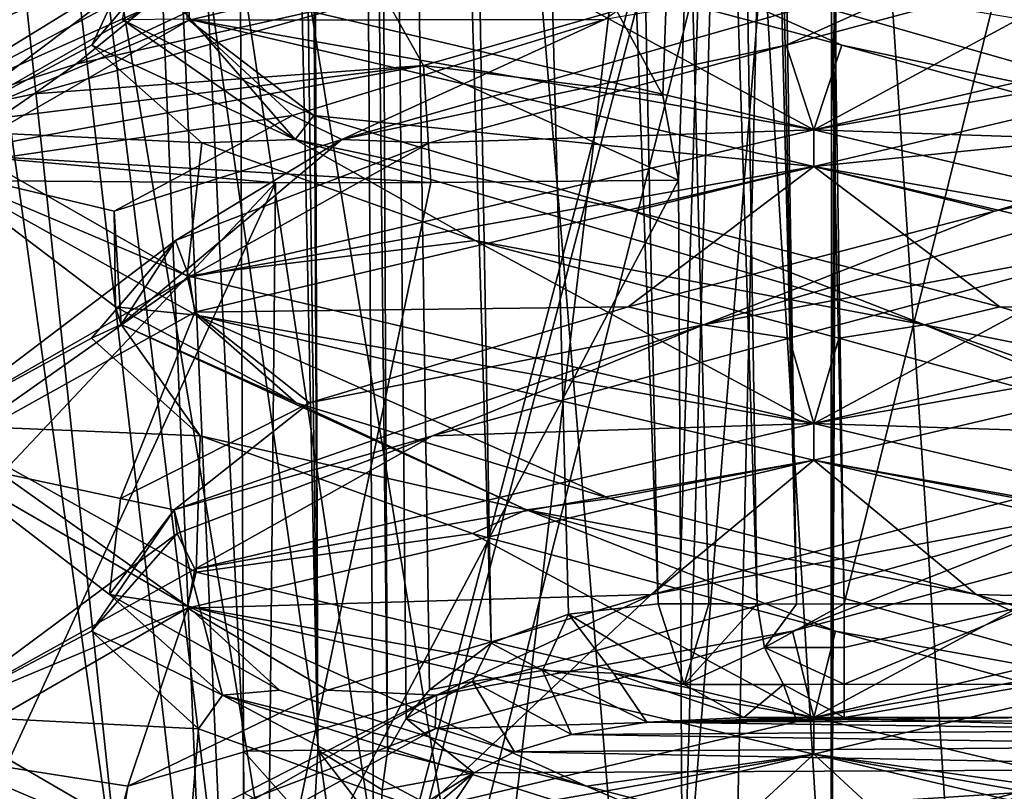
# Model space of a CAD drawing. Header units: millimetres. Extents: x -18.9 to 18.9, y -8.8 to 59.9.
# Tile 378 of 461: x 8.6 to 10.3, y 34.9 to 36.2. Entities that reach past the tile are written whole.
import ezdxf

# ---------------------------------------------------------------- set-up
doc = ezdxf.new("R2010")
doc.units = ezdxf.units.MM
doc.header["$LTSCALE"] = 65.185185
for name, color, linetype in [('1', 7, 'CONTINUOUS'), ('11', 7, 'CONTINUOUS'), ('143', 7, 'CONTINUOUS'), ('146', 7, 'CONTINUOUS'), ('147', 7, 'CONTINUOUS'), ('148', 7, 'CONTINUOUS'), ('149', 7, 'CONTINUOUS'), ('150', 7, 'CONTINUOUS'), ('21', 7, 'CONTINUOUS'), ('22', 7, 'CONTINUOUS'), ('24', 7, 'CONTINUOUS'), ('3294', 7, 'CONTINUOUS'), ('3360', 7, 'CONTINUOUS'), ('3361', 7, 'CONTINUOUS'), ('3362', 7, 'CONTINUOUS'), ('3363', 7, 'CONTINUOUS'), ('3364', 7, 'CONTINUOUS'), ('3365', 7, 'CONTINUOUS'), ('3366', 7, 'CONTINUOUS'), ('3367', 7, 'CONTINUOUS'), ('3368', 7, 'CONTINUOUS'), ('3369', 7, 'CONTINUOUS'), ('3370', 7, 'CONTINUOUS'), ('3371', 7, 'CONTINUOUS'), ('3449', 7, 'CONTINUOUS'), ('5', 7, 'CONTINUOUS'), ('529', 7, 'CONTINUOUS'), ('538', 7, 'CONTINUOUS'), ('6', 7, 'CONTINUOUS'), ('602', 7, 'CONTINUOUS'), ('603', 7, 'CONTINUOUS'), ('649', 7, 'CONTINUOUS'), ('650', 7, 'CONTINUOUS'), ('831', 7, 'CONTINUOUS'), ('86', 7, 'CONTINUOUS'), ('90', 7, 'CONTINUOUS')]:
    doc.layers.add(name, color=color, linetype=linetype)

msp = doc.modelspace()

# ---------------------------------------------------------------- linework, layer by layer
at = {"layer": '1', "color": 7, "linetype": 'Continuous'}
for points in [[(7.7341, 44.5793, 15.5867), (9.3979, 34.4, 14.6438), (10.7201, 45.6315, 13.7055), (7.7341, 44.5793, 15.5867)], [(9.3979, 34.4, 14.6438), (13.06, 34.4, 11.4977), (10.7201, 45.6315, 13.7055), (9.3979, 34.4, 14.6438)], [(5.992, 32.6, 16.3355), (9.0012, 32.6, 14.8909), (7.7341, 44.5793, 15.5867), (5.992, 32.6, 16.3355)], [(9.2756, 34.3432, 14.7215), (9.3979, 34.4, 14.6438), (7.7341, 44.5793, 15.5867), (9.2756, 34.3432, 14.7215)], [(9.2225, 34.207, 14.7548), (9.2756, 34.3432, 14.7215), (7.7341, 44.5793, 15.5867), (9.2225, 34.207, 14.7548)], [(9.1789, 32.793, 14.782), (9.2225, 34.207, 14.7548), (7.7341, 44.5793, 15.5867), (9.1789, 32.793, 14.782)], [(9.1255, 32.6567, 14.8151), (9.1789, 32.793, 14.782), (7.7341, 44.5793, 15.5867), (9.1255, 32.6567, 14.8151)], [(9.0012, 32.6, 14.8909), (9.1255, 32.6567, 14.8151), (7.7341, 44.5793, 15.5867), (9.0012, 32.6, 14.8909)]]:
    msp.add_3dface(points, dxfattribs=at)
at = {"layer": '11', "color": 7, "linetype": 'Continuous'}
for points in [[(9.8924, 42.7348, -8.5961), (10.0099, 35.193, -8.8594), (11.5265, 41.3085, -8.6459), (9.8924, 42.7348, -8.5961)], [(10.0099, 35.193, -8.8594), (10.3368, 35.193, -8.8594), (11.5265, 41.3085, -8.6459), (10.0099, 35.193, -8.8594)]]:
    msp.add_3dface(points, dxfattribs=at)
at = {"layer": '143', "color": 7, "linetype": 'Continuous'}
for points in [[(9.839, 35, -9.2447), (10.0981, 35, -9.1577), (9.9269, 35, -9.1502), (9.839, 35, -9.2447)], [(9.9269, 35, -9.1502), (10.0981, 35, -9.1577), (10.0099, 35, -9.0593), (9.9269, 35, -9.1502)], [(10.0981, 35, -9.1577), (10.3368, 35, -9.0593), (10.0099, 35, -9.0593), (10.0981, 35, -9.1577)]]:
    msp.add_3dface(points, dxfattribs=at)
at = {"layer": '146', "color": 7, "linetype": 'Continuous'}
for points in [[(10.3368, 35.193, -8.8594), (10.0099, 35.193, -8.8594), (10.0099, 35.1191, -8.8764), (10.3368, 35.193, -8.8594)], [(10.0099, 35.0565, -8.92), (10.3368, 35.193, -8.8594), (10.0099, 35.1191, -8.8764), (10.0099, 35.0565, -8.92)], [(10.3368, 35.193, -8.8594), (10.0099, 35.0565, -8.92), (10.3368, 35.0561, -8.9204), (10.3368, 35.193, -8.8594)], [(10.0099, 35.0565, -8.92), (10.0099, 35, -9.0593), (10.3368, 35.0561, -8.9204), (10.0099, 35.0565, -8.92)], [(10.0099, 35, -9.0593), (10.3368, 35, -9.0593), (10.3368, 35.0561, -8.9204), (10.0099, 35, -9.0593)]]:
    msp.add_3dface(points, dxfattribs=at)
at = {"layer": '147', "color": 7, "linetype": 'Continuous'}
for points in [[(9.9289, 35.1924, -8.8766), (9.8618, 35.193, -8.9252), (9.8744, 35.1188, -8.9367), (9.9289, 35.1924, -8.8766)], [(10.0099, 35.193, -8.8594), (9.9289, 35.1924, -8.8766), (9.8744, 35.1188, -8.9367), (10.0099, 35.193, -8.8594)], [(10.0099, 35.1191, -8.8764), (10.0099, 35.193, -8.8594), (9.8744, 35.1188, -8.9367), (10.0099, 35.1191, -8.8764)], [(10.0099, 35.0565, -8.92), (10.0099, 35.1191, -8.8764), (9.8744, 35.1188, -8.9367), (10.0099, 35.0565, -8.92)], [(9.9069, 35.0562, -8.966), (10.0099, 35.0565, -8.92), (9.8744, 35.1188, -8.9367), (9.9069, 35.0562, -8.966)], [(10.0099, 35, -9.0593), (10.0099, 35.0565, -8.92), (9.9069, 35.0562, -8.966), (10.0099, 35, -9.0593)]]:
    msp.add_3dface(points, dxfattribs=at)
at = {"layer": '148', "color": 7, "linetype": 'Continuous'}
for points in [[(9.78, 35.193, -9.0147), (9.6933, 35.193, -9.1078), (9.7378, 35.0561, -9.1496), (9.78, 35.193, -9.0147)], [(9.8618, 35.193, -8.9252), (9.78, 35.193, -9.0147), (9.7378, 35.0561, -9.1496), (9.8618, 35.193, -8.9252)], [(9.8744, 35.1188, -8.9367), (9.8618, 35.193, -8.9252), (9.7378, 35.0561, -9.1496), (9.8744, 35.1188, -8.9367)], [(9.9069, 35.0562, -8.966), (9.8744, 35.1188, -8.9367), (9.7378, 35.0561, -9.1496), (9.9069, 35.0562, -8.966)], [(9.839, 35, -9.2447), (9.9069, 35.0562, -8.966), (9.7378, 35.0561, -9.1496), (9.839, 35, -9.2447)], [(9.839, 35, -9.2447), (9.9269, 35, -9.1502), (9.9069, 35.0562, -8.966), (9.839, 35, -9.2447)], [(9.9269, 35, -9.1502), (10.0099, 35, -9.0593), (9.9069, 35.0562, -8.966), (9.9269, 35, -9.1502)]]:
    msp.add_3dface(points, dxfattribs=at)
at = {"layer": '149', "color": 7, "linetype": 'Continuous'}
for points in [[(9.5461, 34.9708, -9.4264), (10.6912, 34.9784, -8.9819), (9.674, 34.9917, -9.3487), (9.5461, 34.9708, -9.4264)], [(10.3368, 35, -9.0593), (10.0981, 35, -9.1577), (9.674, 34.9917, -9.3487), (10.3368, 35, -9.0593)], [(10.5289, 34.9946, -9.0185), (10.3368, 35, -9.0593), (9.674, 34.9917, -9.3487), (10.5289, 34.9946, -9.0185)], [(10.0981, 35, -9.1577), (9.839, 35, -9.2447), (9.674, 34.9917, -9.3487), (10.0981, 35, -9.1577)], [(10.6912, 34.9784, -8.9819), (10.5289, 34.9946, -9.0185), (9.674, 34.9917, -9.3487), (10.6912, 34.9784, -8.9819)], [(10.8251, 34.9513, -8.9507), (10.6912, 34.9784, -8.9819), (9.5461, 34.9708, -9.4264), (10.8251, 34.9513, -8.9507)], [(9.4489, 34.9411, -9.4842), (10.8251, 34.9513, -8.9507), (9.5461, 34.9708, -9.4264), (9.4489, 34.9411, -9.4842)], [(9.3802, 34.9057, -9.5247), (10.93, 34.9129, -8.9262), (9.4489, 34.9411, -9.4842), (9.3802, 34.9057, -9.5247)], [(10.93, 34.9129, -8.9262), (10.8251, 34.9513, -8.9507), (9.4489, 34.9411, -9.4842), (10.93, 34.9129, -8.9262)], [(9.315, 34.807, -9.5654), (10.29, 34.807, -9.297), (10.93, 34.9129, -8.9262), (9.315, 34.807, -9.5654)], [(9.315, 34.807, -9.5654), (10.93, 34.9129, -8.9262), (9.3802, 34.9057, -9.5247), (9.315, 34.807, -9.5654)]]:
    msp.add_3dface(points, dxfattribs=at)
at = {"layer": '150', "color": 7, "linetype": 'Continuous'}
for points in [[(9.6933, 35.193, -9.1078), (9.5409, 35.1757, -9.2683), (9.7378, 35.0561, -9.1496), (9.6933, 35.193, -9.1078)], [(9.5409, 35.1757, -9.2683), (9.4096, 35.1262, -9.404), (9.497, 35.0796, -9.3404), (9.5409, 35.1757, -9.2683)], [(9.5409, 35.1757, -9.2683), (9.497, 35.0796, -9.3404), (9.6174, 35.0752, -9.2423), (9.5409, 35.1757, -9.2683)], [(9.7378, 35.0561, -9.1496), (9.5409, 35.1757, -9.2683), (9.6174, 35.0752, -9.2423), (9.7378, 35.0561, -9.1496)], [(9.4096, 35.1262, -9.404), (9.3043, 35.047, -9.5121), (9.3778, 35.061, -9.4446), (9.4096, 35.1262, -9.404)], [(9.4096, 35.1262, -9.404), (9.3778, 35.061, -9.4446), (9.497, 35.0796, -9.3404), (9.4096, 35.1262, -9.404)], [(9.3778, 35.061, -9.4446), (9.5461, 34.9708, -9.4264), (9.497, 35.0796, -9.3404), (9.3778, 35.061, -9.4446)], [(9.5461, 34.9708, -9.4264), (9.674, 34.9917, -9.3487), (9.497, 35.0796, -9.3404), (9.5461, 34.9708, -9.4264)], [(9.497, 35.0796, -9.3404), (9.674, 34.9917, -9.3487), (9.6174, 35.0752, -9.2423), (9.497, 35.0796, -9.3404)], [(9.839, 35, -9.2447), (9.7378, 35.0561, -9.1496), (9.6174, 35.0752, -9.2423), (9.839, 35, -9.2447)], [(9.674, 34.9917, -9.3487), (9.839, 35, -9.2447), (9.6174, 35.0752, -9.2423), (9.674, 34.9917, -9.3487)], [(9.3043, 35.047, -9.5121), (9.2646, 34.9983, -9.5531), (9.3778, 35.061, -9.4446), (9.3043, 35.047, -9.5121)], [(9.2646, 34.9983, -9.5531), (9.4489, 34.9411, -9.4842), (9.3778, 35.061, -9.4446), (9.2646, 34.9983, -9.5531)], [(9.4489, 34.9411, -9.4842), (9.5461, 34.9708, -9.4264), (9.3778, 35.061, -9.4446), (9.4489, 34.9411, -9.4842)], [(9.2646, 34.9983, -9.5531), (9.2334, 34.9422, -9.5859), (9.3802, 34.9057, -9.5247), (9.2646, 34.9983, -9.5531)], [(9.2646, 34.9983, -9.5531), (9.3802, 34.9057, -9.5247), (9.4489, 34.9411, -9.4842), (9.2646, 34.9983, -9.5531)], [(9.3802, 34.9057, -9.5247), (9.2334, 34.9422, -9.5859), (9.224, 34.8764, -9.599), (9.3802, 34.9057, -9.5247)], [(9.2207, 34.8068, -9.606), (9.2652, 34.8066, -9.5796), (9.3802, 34.9057, -9.5247), (9.2207, 34.8068, -9.606)], [(9.2207, 34.8068, -9.606), (9.3802, 34.9057, -9.5247), (9.224, 34.8764, -9.599), (9.2207, 34.8068, -9.606)], [(9.2652, 34.8066, -9.5796), (9.315, 34.807, -9.5654), (9.3802, 34.9057, -9.5247), (9.2652, 34.8066, -9.5796)]]:
    msp.add_3dface(points, dxfattribs=at)
at = {"layer": '21', "color": 7, "linetype": 'Continuous'}
for points in [[(11.9323, 34.593, 10.9974), (9.7348, 34.593, 11.6106), (10.7717, 47.6233, 11.0562), (11.9323, 34.593, 10.9974)], [(10.7717, 47.6233, 11.0562), (9.7348, 34.593, 11.6106), (10.0979, 47.1737, 11.1784), (10.7717, 47.6233, 11.0562)], [(9.7015, 36.0585, 11.5566), (9.6229, 36.203, 11.5438), (10.0979, 47.1737, 11.1784), (9.7015, 36.0585, 11.5566)], [(9.728, 35.9142, 11.5639), (9.7015, 36.0585, 11.5566), (10.0979, 47.1737, 11.1784), (9.728, 35.9142, 11.5639)], [(9.7314, 35.2563, 11.5872), (9.728, 35.9142, 11.5639), (10.0979, 47.1737, 11.1784), (9.7314, 35.2563, 11.5872)], [(9.7348, 34.593, 11.6106), (9.7314, 35.2563, 11.5872), (10.0979, 47.1737, 11.1784), (9.7348, 34.593, 11.6106)]]:
    msp.add_3dface(points, dxfattribs=at)
at = {"layer": '22', "color": 7, "linetype": 'Continuous'}
for points in [[(8.4273, 35.2563, 11.9469), (8.42, 35.9142, 11.9239), (9.0426, 35.9098, 11.6297), (8.4273, 35.2563, 11.9469)], [(8.4347, 34.593, 11.97), (8.4273, 35.2563, 11.9469), (9.0426, 35.9098, 11.6297), (8.4347, 34.593, 11.97)], [(8.4347, 34.593, 11.97), (9.0426, 35.9098, 11.6297), (9.0296, 34.5926, 11.6841), (8.4347, 34.593, 11.97)], [(9.728, 35.9142, 11.5639), (9.7314, 35.2563, 11.5872), (9.0296, 34.5926, 11.6841), (9.728, 35.9142, 11.5639)], [(9.3067, 35.9104, 11.5758), (9.728, 35.9142, 11.5639), (9.0296, 34.5926, 11.6841), (9.3067, 35.9104, 11.5758)], [(9.0426, 35.9098, 11.6297), (9.3067, 35.9104, 11.5758), (9.0296, 34.5926, 11.6841), (9.0426, 35.9098, 11.6297)], [(9.7314, 35.2563, 11.5872), (9.7348, 34.593, 11.6106), (9.0296, 34.5926, 11.6841), (9.7314, 35.2563, 11.5872)]]:
    msp.add_3dface(points, dxfattribs=at)
at = {"layer": '24', "color": 7, "linetype": 'Continuous'}
for points in [[(9.1454, 50.2955, -8.9176), (9.1971, 42.2733, -9.2634), (9.4096, 35.1262, -9.404), (9.1454, 50.2955, -8.9176)], [(9.3819, 50.1297, -8.677), (9.1454, 50.2955, -8.9176), (9.6933, 35.193, -9.1078), (9.3819, 50.1297, -8.677)], [(9.6933, 35.193, -9.1078), (9.1454, 50.2955, -8.9176), (9.5409, 35.1757, -9.2683), (9.6933, 35.193, -9.1078)], [(9.5409, 35.1757, -9.2683), (9.1454, 50.2955, -8.9176), (9.4096, 35.1262, -9.404), (9.5409, 35.1757, -9.2683)], [(9.7422, 42.7844, -8.6614), (9.3819, 50.1297, -8.677), (9.8618, 35.193, -8.9252), (9.7422, 42.7844, -8.6614)], [(9.8618, 35.193, -8.9252), (9.3819, 50.1297, -8.677), (9.78, 35.193, -9.0147), (9.8618, 35.193, -8.9252)], [(9.78, 35.193, -9.0147), (9.3819, 50.1297, -8.677), (9.6933, 35.193, -9.1078), (9.78, 35.193, -9.0147)], [(9.1971, 42.2733, -9.2634), (9.2334, 34.9422, -9.5859), (9.2646, 34.9983, -9.5531), (9.1971, 42.2733, -9.2634)], [(9.4096, 35.1262, -9.404), (9.1971, 42.2733, -9.2634), (9.3043, 35.047, -9.5121), (9.4096, 35.1262, -9.404)], [(9.3043, 35.047, -9.5121), (9.1971, 42.2733, -9.2634), (9.2646, 34.9983, -9.5531), (9.3043, 35.047, -9.5121)]]:
    msp.add_3dface(points, dxfattribs=at)
at = {"layer": '3294', "color": 7, "linetype": 'Continuous'}
for points in [[(8.8955, 36.1868, 9.4145), (9.9586, 36.4375, 9.8562), (8.897, 36.2497, 9.416), (8.8955, 36.1868, 9.4145)], [(8.4586, 35.9995, 8.3539), (8.8955, 36.1868, 9.4145), (8.897, 36.2497, 9.416), (8.4586, 35.9995, 8.3539)], [(9.9586, 36, 6.8562), (8.8924, 36.1891, 7.3011), (8.8916, 36.2519, 7.302), (9.9586, 36, 6.8562)], [(8.4586, 35.9352, 8.3453), (8.8955, 36.1868, 9.4145), (8.4586, 35.9995, 8.3539), (8.4586, 35.9352, 8.3453)], [(9.9586, 35.9375, 6.8562), (8.8924, 36.1891, 7.3011), (9.9586, 36, 6.8562), (9.9586, 35.9375, 6.8562)], [(8.8924, 35.7516, 7.3011), (8.4586, 35.9352, 8.3453), (8.4586, 35.9995, 8.3539), (8.8924, 35.7516, 7.3011)], [(9.9586, 35.9375, 9.8562), (9.9586, 36, 9.8562), (8.8955, 35.7493, 9.4145), (9.9586, 35.9375, 9.8562)], [(8.9077, 35.6846, 7.2859), (8.4586, 35.9352, 8.3453), (8.8924, 35.7516, 7.3011), (8.9077, 35.6846, 7.2859)], [(8.9052, 35.6897, 9.4241), (9.9586, 35.9375, 9.8562), (8.8955, 35.7493, 9.4145), (8.9052, 35.6897, 9.4241)], [(8.4586, 35.4977, 8.3453), (8.4587, 35.4414, 8.3748), (8.8955, 35.7493, 9.4145), (8.4586, 35.4977, 8.3453)], [(8.4587, 35.4414, 8.3748), (8.9052, 35.6897, 9.4241), (8.8955, 35.7493, 9.4145), (8.4587, 35.4414, 8.3748)], [(9.9586, 35.5, 6.8562), (8.9077, 35.6846, 7.2859), (8.8924, 35.7516, 7.3011), (9.9586, 35.5, 6.8562)], [(9.9586, 35.4375, 6.8562), (8.9077, 35.6846, 7.2859), (9.9586, 35.5, 6.8562), (9.9586, 35.4375, 6.8562)], [(8.8929, 35.189, 7.3006), (8.4587, 35.4414, 8.3748), (8.4586, 35.4977, 8.3453), (8.8929, 35.189, 7.3006)], [(8.9077, 35.2471, 7.2859), (8.8929, 35.189, 7.3006), (8.4586, 35.4977, 8.3453), (8.9077, 35.2471, 7.2859)], [(9.9586, 35.4375, 9.8562), (9.9586, 35.5, 9.8562), (8.9052, 35.2522, 9.4241), (9.9586, 35.4375, 9.8562)], [(8.8929, 35.186, 9.4119), (9.9586, 35.4375, 9.8562), (8.9052, 35.2522, 9.4241), (8.8929, 35.186, 9.4119)], [(8.4587, 35.0039, 8.3748), (8.8929, 35.186, 9.4119), (8.9052, 35.2522, 9.4241), (8.4587, 35.0039, 8.3748)], [(9.9586, 35, 6.8562), (8.8929, 35.189, 7.3006), (8.9077, 35.2471, 7.2859), (9.9586, 35, 6.8562)], [(8.4586, 34.935, 8.3447), (8.8929, 35.186, 9.4119), (8.4587, 35.0039, 8.3748), (8.4586, 34.935, 8.3447)], [(9.9586, 34.9375, 6.8562), (8.8929, 35.189, 7.3006), (9.9586, 35, 6.8562), (9.9586, 34.9375, 6.8562)], [(8.8929, 34.7515, 7.3006), (8.4586, 34.935, 8.3447), (8.4587, 35.0039, 8.3748), (8.8929, 34.7515, 7.3006)], [(9.9586, 34.9375, 9.8562), (9.9586, 35, 9.8562), (8.8929, 34.7485, 9.4119), (9.9586, 34.9375, 9.8562)], [(8.8932, 34.6889, 7.3003), (8.4586, 34.935, 8.3447), (8.8929, 34.7515, 7.3006), (8.8932, 34.6889, 7.3003)], [(8.8906, 34.6853, 9.4095), (9.9586, 34.9375, 9.8562), (8.8929, 34.7485, 9.4119), (8.8906, 34.6853, 9.4095)]]:
    msp.add_3dface(points, dxfattribs=at)
at = {"layer": '3360', "color": 7, "linetype": 'Continuous'}
for points in [[(9.9586, 36, 6.8562), (8.8916, 36.2519, 7.302), (9.3872, 36.3101, 7.2677), (9.9586, 36, 6.8562)], [(10.0061, 36.1439, 7.1278), (9.9586, 36, 6.8562), (9.3872, 36.3101, 7.2677), (10.0061, 36.1439, 7.1278)], [(10.6124, 35.9777, 7.3152), (9.9586, 36, 6.8562), (10.0061, 36.1439, 7.1278), (10.6124, 35.9777, 7.3152)], [(11.014, 35.7516, 7.2904), (9.9586, 36, 6.8562), (10.6124, 35.9777, 7.3152), (11.014, 35.7516, 7.2904)], [(9.922, 35.1468, 9.5851), (9.9586, 35, 9.8562), (10.5397, 35.313, 9.4396), (9.922, 35.1468, 9.5851)], [(9.9586, 35, 9.8562), (11.0134, 35.2482, 9.4227), (10.5397, 35.313, 9.4396), (9.9586, 35, 9.8562)], [(9.314, 34.9806, 9.4031), (9.9586, 35, 9.8562), (9.922, 35.1468, 9.5851), (9.314, 34.9806, 9.4031)], [(8.8929, 34.7485, 9.4119), (9.9586, 35, 9.8562), (9.314, 34.9806, 9.4031), (8.8929, 34.7485, 9.4119)], [(8.8778, 34.8144, 8.9422), (8.8929, 34.7485, 9.4119), (9.314, 34.9806, 9.4031), (8.8778, 34.8144, 8.9422)]]:
    msp.add_3dface(points, dxfattribs=at)
at = {"layer": '3361', "color": 7, "linetype": 'Continuous'}
for points in [[(10.0061, 36.1439, 7.1278), (9.3872, 36.3101, 7.2677), (9.6609, 36.299, 7.2007), (10.0061, 36.1439, 7.1278)], [(10.0061, 36.1439, 7.1278), (9.6609, 36.299, 7.2007), (10.7617, 35.9837, 7.4737), (10.0061, 36.1439, 7.1278)], [(10.7617, 35.9837, 7.4737), (9.6609, 36.299, 7.2007), (10.3148, 36.1877, 7.1796), (10.7617, 35.9837, 7.4737)], [(10.6124, 35.9777, 7.3152), (10.0061, 36.1439, 7.1278), (10.7617, 35.9837, 7.4737), (10.6124, 35.9777, 7.3152)], [(9.683, 35.2093, 9.5543), (10.4478, 35.3532, 9.4446), (10.3056, 35.3723, 9.5356), (9.683, 35.2093, 9.5543)], [(9.922, 35.1468, 9.5851), (10.4478, 35.3532, 9.4446), (9.3167, 35.038, 9.3622), (9.922, 35.1468, 9.5851)], [(9.3167, 35.038, 9.3622), (10.4478, 35.3532, 9.4446), (9.683, 35.2093, 9.5543), (9.3167, 35.038, 9.3622)], [(9.922, 35.1468, 9.5851), (10.5397, 35.313, 9.4396), (10.4478, 35.3532, 9.4446), (9.922, 35.1468, 9.5851)], [(9.1311, 35.0462, 9.2654), (9.3167, 35.038, 9.3622), (9.683, 35.2093, 9.5543), (9.1311, 35.0462, 9.2654)], [(9.314, 34.9806, 9.4031), (9.922, 35.1468, 9.5851), (9.3167, 35.038, 9.3622), (9.314, 34.9806, 9.4031)], [(8.7917, 34.8831, 8.7431), (9.3167, 35.038, 9.3622), (9.1311, 35.0462, 9.2654), (8.7917, 34.8831, 8.7431)], [(8.8778, 34.8144, 8.9422), (9.3167, 35.038, 9.3622), (8.7654, 34.7227, 8.3711), (8.8778, 34.8144, 8.9422)], [(8.7654, 34.7227, 8.3711), (9.3167, 35.038, 9.3622), (8.7917, 34.8831, 8.7431), (8.7654, 34.7227, 8.3711)], [(8.8778, 34.8144, 8.9422), (9.314, 34.9806, 9.4031), (9.3167, 35.038, 9.3622), (8.8778, 34.8144, 8.9422)], [(8.7518, 34.7201, 8.1214), (8.7654, 34.7227, 8.3711), (8.7917, 34.8831, 8.7431), (8.7518, 34.7201, 8.1214)]]:
    msp.add_3dface(points, dxfattribs=at)
at = {"layer": '3362', "color": 7, "linetype": 'Continuous'}
for points in [[(9.9586, 35.4375, 9.8562), (10.3056, 35.3723, 9.5356), (11.0134, 35.6857, 9.4227), (9.9586, 35.4375, 9.8562)], [(9.9586, 35.4375, 9.8562), (8.8929, 35.186, 9.4119), (9.683, 35.2093, 9.5543), (9.9586, 35.4375, 9.8562)], [(9.9586, 35.4375, 9.8562), (9.683, 35.2093, 9.5543), (10.3056, 35.3723, 9.5356), (9.9586, 35.4375, 9.8562)], [(8.8929, 35.186, 9.4119), (9.1311, 35.0462, 9.2654), (9.683, 35.2093, 9.5543), (8.8929, 35.186, 9.4119)], [(8.8929, 35.186, 9.4119), (8.4586, 34.935, 8.3447), (8.7917, 34.8831, 8.7431), (8.8929, 35.186, 9.4119)], [(8.8929, 35.186, 9.4119), (8.7917, 34.8831, 8.7431), (9.1311, 35.0462, 9.2654), (8.8929, 35.186, 9.4119)], [(8.4586, 34.935, 8.3447), (8.8932, 34.6889, 7.3003), (8.7518, 34.7201, 8.1214), (8.4586, 34.935, 8.3447)], [(8.4586, 34.935, 8.3447), (8.7518, 34.7201, 8.1214), (8.7917, 34.8831, 8.7431), (8.4586, 34.935, 8.3447)]]:
    msp.add_3dface(points, dxfattribs=at)
at = {"layer": '3363', "color": 7, "linetype": 'Continuous'}
for points in [[(9.9165, 35.6454, 9.5849), (9.9586, 35.5, 9.8562), (10.5348, 35.8115, 9.4422), (9.9165, 35.6454, 9.5849)], [(10.5348, 35.8115, 9.4422), (9.9586, 35.5, 9.8562), (11.0189, 35.7499, 9.4172), (10.5348, 35.8115, 9.4422)], [(9.3094, 35.4792, 9.4002), (9.9586, 35.5, 9.8562), (9.9165, 35.6454, 9.5849), (9.3094, 35.4792, 9.4002)], [(8.9052, 35.2522, 9.4241), (9.9586, 35.5, 9.8562), (9.3094, 35.4792, 9.4002), (8.9052, 35.2522, 9.4241)], [(8.8752, 35.313, 8.9374), (8.9052, 35.2522, 9.4241), (9.3094, 35.4792, 9.4002), (8.8752, 35.313, 8.9374)], [(8.4587, 35.0039, 8.3748), (8.9052, 35.2522, 9.4241), (8.8752, 35.313, 8.9374), (8.4587, 35.0039, 8.3748)], [(8.7298, 35.1468, 8.3196), (8.4587, 35.0039, 8.3748), (8.8752, 35.313, 8.9374), (8.7298, 35.1468, 8.3196)], [(8.9117, 34.9806, 7.7117), (8.4587, 35.0039, 8.3748), (8.7298, 35.1468, 8.3196), (8.9117, 34.9806, 7.7117)], [(8.8929, 34.7515, 7.3006), (8.4587, 35.0039, 8.3748), (8.9117, 34.9806, 7.7117), (8.8929, 34.7515, 7.3006)], [(9.3726, 34.8144, 7.2755), (8.8929, 34.7515, 7.3006), (8.9117, 34.9806, 7.7117), (9.3726, 34.8144, 7.2755)]]:
    msp.add_3dface(points, dxfattribs=at)
at = {"layer": '3364', "color": 7, "linetype": 'Continuous'}
for points in [[(10.2654, 35.8615, 9.5467), (10.841, 35.9837, 9.1595), (10.8096, 36.0246, 9.2435), (10.2654, 35.8615, 9.5467)], [(10.5348, 35.8115, 9.4422), (10.841, 35.9837, 9.1595), (9.7707, 35.6684, 9.5346), (10.5348, 35.8115, 9.4422)], [(9.7707, 35.6684, 9.5346), (10.841, 35.9837, 9.1595), (10.2654, 35.8615, 9.5467), (9.7707, 35.6684, 9.5346)], [(9.6425, 35.6985, 9.5443), (9.7707, 35.6684, 9.5346), (10.2654, 35.8615, 9.5467), (9.6425, 35.6985, 9.5443)], [(9.9165, 35.6454, 9.5849), (10.5348, 35.8115, 9.4422), (9.7707, 35.6684, 9.5346), (9.9165, 35.6454, 9.5849)], [(9.1007, 35.5354, 9.2368), (9.7707, 35.6684, 9.5346), (9.6425, 35.6985, 9.5443), (9.1007, 35.5354, 9.2368)], [(9.3094, 35.4792, 9.4002), (9.7707, 35.6684, 9.5346), (8.8701, 35.3532, 8.8453), (9.3094, 35.4792, 9.4002)], [(8.8701, 35.3532, 8.8453), (9.7707, 35.6684, 9.5346), (9.1007, 35.5354, 9.2368), (8.8701, 35.3532, 8.8453)], [(9.3094, 35.4792, 9.4002), (9.9165, 35.6454, 9.5849), (9.7707, 35.6684, 9.5346), (9.3094, 35.4792, 9.4002)], [(8.7792, 35.3723, 8.7033), (8.8701, 35.3532, 8.8453), (9.1007, 35.5354, 9.2368), (8.7792, 35.3723, 8.7033)], [(8.8752, 35.313, 8.9374), (9.3094, 35.4792, 9.4002), (8.8701, 35.3532, 8.8453), (8.8752, 35.313, 8.9374)], [(8.7605, 35.2093, 8.0806), (8.8701, 35.3532, 8.8453), (8.7792, 35.3723, 8.7033), (8.7605, 35.2093, 8.0806)], [(8.7298, 35.1468, 8.3196), (8.8752, 35.313, 8.9374), (8.8701, 35.3532, 8.8453), (8.7298, 35.1468, 8.3196)], [(8.7298, 35.1468, 8.3196), (8.8701, 35.3532, 8.8453), (8.9527, 35.0379, 7.7143), (8.7298, 35.1468, 8.3196)], [(8.9527, 35.0379, 7.7143), (8.8701, 35.3532, 8.8453), (8.7605, 35.2093, 8.0806), (8.9527, 35.0379, 7.7143)], [(9.0494, 35.0462, 7.5287), (8.9527, 35.0379, 7.7143), (8.7605, 35.2093, 8.0806), (9.0494, 35.0462, 7.5287)], [(8.9117, 34.9806, 7.7117), (8.7298, 35.1468, 8.3196), (8.9527, 35.0379, 7.7143), (8.9117, 34.9806, 7.7117)], [(9.5718, 34.8831, 7.1893), (8.9527, 35.0379, 7.7143), (9.0494, 35.0462, 7.5287), (9.5718, 34.8831, 7.1893)], [(9.3726, 34.8144, 7.2755), (8.9117, 34.9806, 7.7117), (8.9527, 35.0379, 7.7143), (9.3726, 34.8144, 7.2755)], [(9.3726, 34.8144, 7.2755), (8.9527, 35.0379, 7.7143), (9.9439, 34.7227, 7.163), (9.3726, 34.8144, 7.2755)], [(9.9439, 34.7227, 7.163), (8.9527, 35.0379, 7.7143), (9.5718, 34.8831, 7.1893), (9.9439, 34.7227, 7.163)], [(10.1934, 34.7201, 7.1495), (9.9439, 34.7227, 7.163), (9.5718, 34.8831, 7.1893), (10.1934, 34.7201, 7.1495)]]:
    msp.add_3dface(points, dxfattribs=at)
at = {"layer": '3365', "color": 7, "linetype": 'Continuous'}
for points in [[(9.9586, 35.9375, 9.8562), (10.8096, 36.0246, 9.2435), (11.0189, 36.1874, 9.4172), (9.9586, 35.9375, 9.8562)], [(9.9586, 35.9375, 9.8562), (10.2654, 35.8615, 9.5467), (10.8096, 36.0246, 9.2435), (9.9586, 35.9375, 9.8562)], [(9.9586, 35.9375, 9.8562), (8.9052, 35.6897, 9.4241), (9.6425, 35.6985, 9.5443), (9.9586, 35.9375, 9.8562)], [(9.9586, 35.9375, 9.8562), (9.6425, 35.6985, 9.5443), (10.2654, 35.8615, 9.5467), (9.9586, 35.9375, 9.8562)], [(8.9052, 35.6897, 9.4241), (9.1007, 35.5354, 9.2368), (9.6425, 35.6985, 9.5443), (8.9052, 35.6897, 9.4241)], [(8.9052, 35.6897, 9.4241), (8.4587, 35.4414, 8.3748), (8.7792, 35.3723, 8.7033), (8.9052, 35.6897, 9.4241)], [(8.9052, 35.6897, 9.4241), (8.7792, 35.3723, 8.7033), (9.1007, 35.5354, 9.2368), (8.9052, 35.6897, 9.4241)], [(8.4587, 35.4414, 8.3748), (8.8929, 35.189, 7.3006), (8.7605, 35.2093, 8.0806), (8.4587, 35.4414, 8.3748)], [(8.4587, 35.4414, 8.3748), (8.7605, 35.2093, 8.0806), (8.7792, 35.3723, 8.7033), (8.4587, 35.4414, 8.3748)], [(8.8929, 35.189, 7.3006), (9.0494, 35.0462, 7.5287), (8.7605, 35.2093, 8.0806), (8.8929, 35.189, 7.3006)], [(8.8929, 35.189, 7.3006), (9.9586, 34.9375, 6.8562), (9.5718, 34.8831, 7.1893), (8.8929, 35.189, 7.3006)], [(8.8929, 35.189, 7.3006), (9.5718, 34.8831, 7.1893), (9.0494, 35.0462, 7.5287), (8.8929, 35.189, 7.3006)], [(9.9586, 34.9375, 6.8562), (10.1934, 34.7201, 7.1495), (9.5718, 34.8831, 7.1893), (9.9586, 34.9375, 6.8562)], [(10.1934, 34.7201, 7.1495), (9.9586, 34.9375, 6.8562), (11.0126, 34.6895, 7.2889), (10.1934, 34.7201, 7.1495)]]:
    msp.add_3dface(points, dxfattribs=at)
at = {"layer": '3366', "color": 7, "linetype": 'Continuous'}
for points in [[(9.911, 36.1439, 9.5847), (9.9586, 36, 9.8562), (10.53, 36.3101, 9.4447), (9.911, 36.1439, 9.5847)], [(9.9586, 36, 9.8562), (11.0111, 36.2476, 9.425), (10.53, 36.3101, 9.4447), (9.9586, 36, 9.8562)], [(9.3047, 35.9777, 9.3973), (9.9586, 36, 9.8562), (9.911, 36.1439, 9.5847), (9.3047, 35.9777, 9.3973)], [(8.8955, 35.7493, 9.4145), (9.9586, 36, 9.8562), (9.3047, 35.9777, 9.3973), (8.8955, 35.7493, 9.4145)], [(8.8726, 35.8115, 8.9325), (8.8955, 35.7493, 9.4145), (9.3047, 35.9777, 9.3973), (8.8726, 35.8115, 8.9325)], [(8.4586, 35.4977, 8.3453), (8.8955, 35.7493, 9.4145), (8.8726, 35.8115, 8.9325), (8.4586, 35.4977, 8.3453)], [(8.7299, 35.6454, 8.3142), (8.4586, 35.4977, 8.3453), (8.8726, 35.8115, 8.9325), (8.7299, 35.6454, 8.3142)], [(8.9146, 35.4792, 7.707), (8.4586, 35.4977, 8.3453), (8.7299, 35.6454, 8.3142), (8.9146, 35.4792, 7.707)], [(8.9077, 35.2471, 7.2859), (8.4586, 35.4977, 8.3453), (8.9146, 35.4792, 7.707), (8.9077, 35.2471, 7.2859)], [(9.3775, 35.313, 7.2729), (8.9077, 35.2471, 7.2859), (8.9146, 35.4792, 7.707), (9.3775, 35.313, 7.2729)], [(9.9586, 35, 6.8562), (8.9077, 35.2471, 7.2859), (9.3775, 35.313, 7.2729), (9.9586, 35, 6.8562)], [(9.9952, 35.1468, 7.1274), (9.9586, 35, 6.8562), (9.3775, 35.313, 7.2729), (9.9952, 35.1468, 7.1274)], [(10.6031, 34.9806, 7.3094), (9.9586, 35, 6.8562), (9.9952, 35.1468, 7.1274), (10.6031, 34.9806, 7.3094)], [(11.0199, 34.7498, 7.2962), (9.9586, 35, 6.8562), (10.6031, 34.9806, 7.3094), (11.0199, 34.7498, 7.2962)]]:
    msp.add_3dface(points, dxfattribs=at)
at = {"layer": '3367', "color": 7, "linetype": 'Continuous'}
for points in [[(9.911, 36.1439, 9.5847), (10.2562, 36.299, 9.5118), (9.1554, 35.9837, 9.2388), (9.911, 36.1439, 9.5847)], [(9.1554, 35.9837, 9.2388), (10.2562, 36.299, 9.5118), (9.6024, 36.1877, 9.5329), (9.1554, 35.9837, 9.2388)], [(9.911, 36.1439, 9.5847), (10.53, 36.3101, 9.4447), (10.2562, 36.299, 9.5118), (9.911, 36.1439, 9.5847)], [(9.0714, 36.0246, 9.2072), (9.1554, 35.9837, 9.2388), (9.6024, 36.1877, 9.5329), (9.0714, 36.0246, 9.2072)], [(9.3047, 35.9777, 9.3973), (9.911, 36.1439, 9.5847), (9.1554, 35.9837, 9.2388), (9.3047, 35.9777, 9.3973)], [(8.7681, 35.8615, 8.6631), (9.1554, 35.9837, 9.2388), (9.0714, 36.0246, 9.2072), (8.7681, 35.8615, 8.6631)], [(8.7801, 35.6685, 8.1686), (9.1554, 35.9837, 9.2388), (8.7681, 35.8615, 8.6631), (8.7801, 35.6685, 8.1686)], [(8.8726, 35.8115, 8.9325), (9.1554, 35.9837, 9.2388), (8.7801, 35.6685, 8.1686), (8.8726, 35.8115, 8.9325)], [(8.8726, 35.8115, 8.9325), (9.3047, 35.9777, 9.3973), (9.1554, 35.9837, 9.2388), (8.8726, 35.8115, 8.9325)], [(8.7705, 35.6985, 8.0402), (8.7801, 35.6685, 8.1686), (8.7681, 35.8615, 8.6631), (8.7705, 35.6985, 8.0402)], [(8.7299, 35.6454, 8.3142), (8.8726, 35.8115, 8.9325), (8.7801, 35.6685, 8.1686), (8.7299, 35.6454, 8.3142)], [(9.078, 35.5354, 7.4984), (8.7801, 35.6685, 8.1686), (8.7705, 35.6985, 8.0402), (9.078, 35.5354, 7.4984)], [(8.9146, 35.4792, 7.707), (8.7299, 35.6454, 8.3142), (8.7801, 35.6685, 8.1686), (8.9146, 35.4792, 7.707)], [(8.9146, 35.4792, 7.707), (8.7801, 35.6685, 8.1686), (9.4693, 35.3532, 7.2679), (8.9146, 35.4792, 7.707)], [(9.4693, 35.3532, 7.2679), (8.7801, 35.6685, 8.1686), (9.078, 35.5354, 7.4984), (9.4693, 35.3532, 7.2679)], [(9.6115, 35.3723, 7.1769), (9.4693, 35.3532, 7.2679), (9.078, 35.5354, 7.4984), (9.6115, 35.3723, 7.1769)], [(9.3775, 35.313, 7.2729), (8.9146, 35.4792, 7.707), (9.4693, 35.3532, 7.2679), (9.3775, 35.313, 7.2729)], [(10.2342, 35.2093, 7.1582), (9.4693, 35.3532, 7.2679), (9.6115, 35.3723, 7.1769), (10.2342, 35.2093, 7.1582)], [(9.9952, 35.1468, 7.1274), (9.3775, 35.313, 7.2729), (9.4693, 35.3532, 7.2679), (9.9952, 35.1468, 7.1274)], [(9.9952, 35.1468, 7.1274), (9.4693, 35.3532, 7.2679), (10.6004, 35.038, 7.3503), (9.9952, 35.1468, 7.1274)], [(10.6004, 35.038, 7.3503), (9.4693, 35.3532, 7.2679), (10.2342, 35.2093, 7.1582), (10.6004, 35.038, 7.3503)], [(10.7861, 35.0462, 7.4471), (10.6004, 35.038, 7.3503), (10.2342, 35.2093, 7.1582), (10.7861, 35.0462, 7.4471)], [(10.6031, 34.9806, 7.3094), (9.9952, 35.1468, 7.1274), (10.6004, 35.038, 7.3503), (10.6031, 34.9806, 7.3094)]]:
    msp.add_3dface(points, dxfattribs=at)
at = {"layer": '3368', "color": 7, "linetype": 'Continuous'}
for points in [[(9.9586, 36.4375, 9.8562), (8.8955, 36.1868, 9.4145), (9.6024, 36.1877, 9.5329), (9.9586, 36.4375, 9.8562)], [(8.8955, 36.1868, 9.4145), (8.4586, 35.9352, 8.3453), (9.0714, 36.0246, 9.2072), (8.8955, 36.1868, 9.4145)], [(8.8955, 36.1868, 9.4145), (9.0714, 36.0246, 9.2072), (9.6024, 36.1877, 9.5329), (8.8955, 36.1868, 9.4145)], [(8.4586, 35.9352, 8.3453), (8.7681, 35.8615, 8.6631), (9.0714, 36.0246, 9.2072), (8.4586, 35.9352, 8.3453)], [(8.4586, 35.9352, 8.3453), (8.9077, 35.6846, 7.2859), (8.7705, 35.6985, 8.0402), (8.4586, 35.9352, 8.3453)], [(8.4586, 35.9352, 8.3453), (8.7705, 35.6985, 8.0402), (8.7681, 35.8615, 8.6631), (8.4586, 35.9352, 8.3453)], [(8.9077, 35.6846, 7.2859), (9.078, 35.5354, 7.4984), (8.7705, 35.6985, 8.0402), (8.9077, 35.6846, 7.2859)], [(8.9077, 35.6846, 7.2859), (9.9586, 35.4375, 6.8562), (9.6115, 35.3723, 7.1769), (8.9077, 35.6846, 7.2859)], [(8.9077, 35.6846, 7.2859), (9.6115, 35.3723, 7.1769), (9.078, 35.5354, 7.4984), (8.9077, 35.6846, 7.2859)], [(9.9586, 35.4375, 6.8562), (10.2342, 35.2093, 7.1582), (9.6115, 35.3723, 7.1769), (9.9586, 35.4375, 6.8562)], [(10.2342, 35.2093, 7.1582), (9.9586, 35.4375, 6.8562), (11.0199, 35.1873, 7.2962), (10.2342, 35.2093, 7.1582)], [(10.7861, 35.0462, 7.4471), (10.2342, 35.2093, 7.1582), (11.0199, 35.1873, 7.2962), (10.7861, 35.0462, 7.4471)]]:
    msp.add_3dface(points, dxfattribs=at)
at = {"layer": '3369', "color": 7, "linetype": 'Continuous'}
for points in [[(8.4586, 35.9995, 8.3539), (8.897, 36.2497, 9.416), (8.8701, 36.3101, 8.9277), (8.4586, 35.9995, 8.3539)], [(8.7301, 36.1439, 8.3087), (8.4586, 35.9995, 8.3539), (8.8701, 36.3101, 8.9277), (8.7301, 36.1439, 8.3087)], [(8.9175, 35.9777, 7.7024), (8.4586, 35.9995, 8.3539), (8.7301, 36.1439, 8.3087), (8.9175, 35.9777, 7.7024)], [(8.8924, 35.7516, 7.3011), (8.4586, 35.9995, 8.3539), (8.9175, 35.9777, 7.7024), (8.8924, 35.7516, 7.3011)], [(9.3823, 35.8115, 7.2703), (8.8924, 35.7516, 7.3011), (8.9175, 35.9777, 7.7024), (9.3823, 35.8115, 7.2703)], [(9.9586, 35.5, 6.8562), (8.8924, 35.7516, 7.3011), (9.3823, 35.8115, 7.2703), (9.9586, 35.5, 6.8562)], [(10.0007, 35.6454, 7.1276), (9.9586, 35.5, 6.8562), (9.3823, 35.8115, 7.2703), (10.0007, 35.6454, 7.1276)], [(10.6078, 35.4792, 7.3123), (9.9586, 35.5, 6.8562), (10.0007, 35.6454, 7.1276), (10.6078, 35.4792, 7.3123)], [(11.0361, 35.2449, 7.3127), (9.9586, 35.5, 6.8562), (10.6078, 35.4792, 7.3123), (11.0361, 35.2449, 7.3127)]]:
    msp.add_3dface(points, dxfattribs=at)
at = {"layer": '3370', "color": 7, "linetype": 'Continuous'}
for points in [[(8.7301, 36.1439, 8.3087), (8.8701, 36.3101, 8.9277), (8.803, 36.2989, 8.6537), (8.7301, 36.1439, 8.3087)], [(8.7301, 36.1439, 8.3087), (8.803, 36.2989, 8.6537), (9.0762, 35.9837, 7.553), (8.7301, 36.1439, 8.3087)], [(9.0762, 35.9837, 7.553), (8.803, 36.2989, 8.6537), (8.7819, 36.1877, 8), (9.0762, 35.9837, 7.553)], [(9.1076, 36.0246, 7.469), (9.0762, 35.9837, 7.553), (8.7819, 36.1877, 8), (9.1076, 36.0246, 7.469)], [(8.9175, 35.9777, 7.7024), (8.7301, 36.1439, 8.3087), (9.0762, 35.9837, 7.553), (8.9175, 35.9777, 7.7024)], [(9.6517, 35.8615, 7.1658), (9.0762, 35.9837, 7.553), (9.1076, 36.0246, 7.469), (9.6517, 35.8615, 7.1658)], [(9.3823, 35.8115, 7.2703), (8.9175, 35.9777, 7.7024), (9.0762, 35.9837, 7.553), (9.3823, 35.8115, 7.2703)], [(9.3823, 35.8115, 7.2703), (9.0762, 35.9837, 7.553), (10.1464, 35.6684, 7.1778), (9.3823, 35.8115, 7.2703)], [(10.1464, 35.6684, 7.1778), (9.0762, 35.9837, 7.553), (9.6517, 35.8615, 7.1658), (10.1464, 35.6684, 7.1778)], [(10.2747, 35.6985, 7.1682), (10.1464, 35.6684, 7.1778), (9.6517, 35.8615, 7.1658), (10.2747, 35.6985, 7.1682)], [(10.0007, 35.6454, 7.1276), (9.3823, 35.8115, 7.2703), (10.1464, 35.6684, 7.1778), (10.0007, 35.6454, 7.1276)], [(10.8164, 35.5354, 7.4757), (10.1464, 35.6684, 7.1778), (10.2747, 35.6985, 7.1682), (10.8164, 35.5354, 7.4757)], [(10.6078, 35.4792, 7.3123), (10.0007, 35.6454, 7.1276), (10.1464, 35.6684, 7.1778), (10.6078, 35.4792, 7.3123)], [(10.6078, 35.4792, 7.3123), (10.1464, 35.6684, 7.1778), (11.047, 35.3532, 7.8671), (10.6078, 35.4792, 7.3123)], [(11.047, 35.3532, 7.8671), (10.1464, 35.6684, 7.1778), (10.8164, 35.5354, 7.4757), (11.047, 35.3532, 7.8671)], [(10.5445, 34.8144, 9.437), (10.9644, 35.0379, 8.9982), (9.9733, 34.7227, 9.5494), (10.5445, 34.8144, 9.437)], [(9.9733, 34.7227, 9.5494), (10.9644, 35.0379, 8.9982), (10.3454, 34.8831, 9.5232), (9.9733, 34.7227, 9.5494)], [(9.7237, 34.7201, 9.563), (9.9733, 34.7227, 9.5494), (10.3454, 34.8831, 9.5232), (9.7237, 34.7201, 9.563)]]:
    msp.add_3dface(points, dxfattribs=at)
at = {"layer": '3371', "color": 7, "linetype": 'Continuous'}
for points in [[(8.8924, 36.1891, 7.3011), (9.1076, 36.0246, 7.469), (8.7819, 36.1877, 8), (8.8924, 36.1891, 7.3011)], [(8.8924, 36.1891, 7.3011), (9.9586, 35.9375, 6.8562), (9.1076, 36.0246, 7.469), (8.8924, 36.1891, 7.3011)], [(9.9586, 35.9375, 6.8562), (9.6517, 35.8615, 7.1658), (9.1076, 36.0246, 7.469), (9.9586, 35.9375, 6.8562)], [(9.9586, 35.9375, 6.8562), (10.2747, 35.6985, 7.1682), (9.6517, 35.8615, 7.1658), (9.9586, 35.9375, 6.8562)], [(10.2747, 35.6985, 7.1682), (9.9586, 35.9375, 6.8562), (11.0361, 35.6824, 7.3127), (10.2747, 35.6985, 7.1682)], [(10.8164, 35.5354, 7.4757), (10.2747, 35.6985, 7.1682), (11.0361, 35.6824, 7.3127), (10.8164, 35.5354, 7.4757)], [(9.9586, 34.9375, 9.8562), (10.3454, 34.8831, 9.5232), (11.013, 35.1856, 9.4231), (9.9586, 34.9375, 9.8562)], [(9.9586, 34.9375, 9.8562), (8.8906, 34.6853, 9.4095), (9.7237, 34.7201, 9.563), (9.9586, 34.9375, 9.8562)], [(9.9586, 34.9375, 9.8562), (9.7237, 34.7201, 9.563), (10.3454, 34.8831, 9.5232), (9.9586, 34.9375, 9.8562)]]:
    msp.add_3dface(points, dxfattribs=at)
at = {"layer": '3449', "color": 7, "linetype": 'Continuous'}
for points in [[(9.9586, 36, 9.8562), (11.0189, 36.1874, 9.4172), (11.0111, 36.2476, 9.425), (9.9586, 36, 9.8562)], [(9.9586, 36, 9.8562), (9.9586, 35.9375, 9.8562), (11.0189, 36.1874, 9.4172), (9.9586, 36, 9.8562)], [(9.9586, 35.9375, 6.8562), (9.9586, 36, 6.8562), (11.014, 35.7516, 7.2904), (9.9586, 35.9375, 6.8562)], [(9.9586, 35.9375, 6.8562), (11.014, 35.7516, 7.2904), (11.0361, 35.6824, 7.3127), (9.9586, 35.9375, 6.8562)], [(9.9586, 35.5, 9.8562), (11.0134, 35.6857, 9.4227), (11.0189, 35.7499, 9.4172), (9.9586, 35.5, 9.8562)], [(9.9586, 35.5, 9.8562), (9.9586, 35.4375, 9.8562), (11.0134, 35.6857, 9.4227), (9.9586, 35.5, 9.8562)], [(9.9586, 35.4375, 6.8562), (9.9586, 35.5, 6.8562), (11.0361, 35.2449, 7.3127), (9.9586, 35.4375, 6.8562)], [(11.0199, 35.1873, 7.2962), (9.9586, 35.4375, 6.8562), (11.0361, 35.2449, 7.3127), (11.0199, 35.1873, 7.2962)], [(11.0134, 35.2482, 9.4227), (9.9586, 35, 9.8562), (11.013, 35.1856, 9.4231), (11.0134, 35.2482, 9.4227)], [(9.9586, 35, 9.8562), (9.9586, 34.9375, 9.8562), (11.013, 35.1856, 9.4231), (9.9586, 35, 9.8562)], [(9.9586, 34.9375, 6.8562), (9.9586, 35, 6.8562), (11.0199, 34.7498, 7.2962), (9.9586, 34.9375, 6.8562)], [(11.0126, 34.6895, 7.2889), (9.9586, 34.9375, 6.8562), (11.0199, 34.7498, 7.2962), (11.0126, 34.6895, 7.2889)]]:
    msp.add_3dface(points, dxfattribs=at)
at = {"layer": '5', "color": 7, "linetype": 'Continuous'}
for points in [[(10.3289, 32.6, -14.0025), (9.1271, 50.9125, -14.8141), (11.8221, 51.2785, -12.7671), (10.3289, 32.6, -14.0025)], [(9.1271, 50.9125, -14.8141), (5.7, 32.6, -16.4399), (7.4265, 50.9109, -15.7355), (9.1271, 50.9125, -14.8141)], [(5.7, 32.6, -16.4399), (9.1271, 50.9125, -14.8141), (10.3289, 32.6, -14.0025), (5.7, 32.6, -16.4399)]]:
    msp.add_3dface(points, dxfattribs=at)
at = {"layer": '529', "color": 7, "linetype": 'Continuous'}
for points in [[(8.9939, 32.793, -9.7041), (8.2703, 50.123, -8.7248), (7.6835, 32.793, -9.2277), (8.9939, 32.793, -9.7041)], [(8.9592, 42.2733, -9.2963), (8.2703, 50.123, -8.7248), (8.9879, 34.9422, -9.6108), (8.9592, 42.2733, -9.2963)], [(8.9939, 32.793, -9.7041), (8.9917, 33.8027, -9.6605), (8.2703, 50.123, -8.7248), (8.9939, 32.793, -9.7041)], [(8.9879, 34.9422, -9.6108), (8.2703, 50.123, -8.7248), (8.9917, 33.8027, -9.6605), (8.9879, 34.9422, -9.6108)], [(8.989, 34.8718, -9.6145), (8.9879, 34.9422, -9.6108), (8.9917, 33.8027, -9.6605), (8.989, 34.8718, -9.6145)]]:
    msp.add_3dface(points, dxfattribs=at)
at = {"layer": '538', "color": 7, "linetype": 'Continuous'}
for points in [[(8.4945, 34.4351, -10.4778), (8.4393, 41.6706, -10.7481), (9.1253, 48.66, -11.4019), (8.4945, 34.4351, -10.4778)], [(8.4945, 34.4351, -10.4778), (9.1253, 48.66, -11.4019), (9.2117, 34.4168, -10.7732), (8.4945, 34.4351, -10.4778)], [(9.9895, 41.6476, -11.116), (9.9877, 34.4117, -10.7736), (9.1253, 48.66, -11.4019), (9.9895, 41.6476, -11.116)], [(9.1253, 48.66, -11.4019), (9.9877, 34.4117, -10.7736), (9.2117, 34.4168, -10.7732), (9.1253, 48.66, -11.4019)]]:
    msp.add_3dface(points, dxfattribs=at)
at = {"layer": '6', "color": 7, "linetype": 'Continuous'}
for points in [[(10.2091, 51.0262, -11.899), (8.2613, 51.0262, -13.3252), (9.7811, 32.7965, -12.6578), (10.2091, 51.0262, -11.899)], [(9.7811, 32.7965, -12.6578), (8.2613, 51.0262, -13.3252), (8.3878, 32.7965, -13.6211), (9.7811, 32.7965, -12.6578)], [(11.1233, 32.7965, -11.4962), (10.2091, 51.0262, -11.899), (9.7811, 32.7965, -12.6578), (11.1233, 32.7965, -11.4962)], [(10.5991, 45.3563, -11.6869), (10.2091, 51.0262, -11.899), (11.1233, 32.7965, -11.4962), (10.5991, 45.3563, -11.6869)]]:
    msp.add_3dface(points, dxfattribs=at)
at = {"layer": '602', "color": 7, "linetype": 'Continuous'}
for points in [[(9.0374, 50.2971, -8.9748), (8.9152, 50.2955, -8.958), (9.1149, 34.9441, -9.6408), (9.0374, 50.2971, -8.9748)], [(9.0656, 50.2975, -8.9676), (9.0374, 50.2971, -8.9748), (9.1149, 34.9441, -9.6408), (9.0656, 50.2975, -8.9676)], [(9.2334, 34.9422, -9.5859), (9.1971, 42.2733, -9.2634), (9.0656, 50.2975, -8.9676), (9.2334, 34.9422, -9.5859)], [(9.2334, 34.9422, -9.5859), (9.0656, 50.2975, -8.9676), (9.1149, 34.9441, -9.6408), (9.2334, 34.9422, -9.5859)], [(8.9152, 50.2955, -8.958), (8.9592, 42.2733, -9.2963), (9.1149, 34.9441, -9.6408), (8.9152, 50.2955, -8.958)], [(8.9592, 42.2733, -9.2963), (8.9879, 34.9422, -9.6108), (9.1149, 34.9441, -9.6408), (8.9592, 42.2733, -9.2963)]]:
    msp.add_3dface(points, dxfattribs=at)
at = {"layer": '603', "color": 7, "linetype": 'Continuous'}
for points in [[(9.1149, 34.9441, -9.6408), (8.9879, 34.9422, -9.6108), (9.1071, 34.8083, -9.6486), (9.1149, 34.9441, -9.6408)], [(8.9879, 34.9422, -9.6108), (8.989, 34.8718, -9.6145), (9.1071, 34.8083, -9.6486), (8.9879, 34.9422, -9.6108)], [(9.2207, 34.8068, -9.606), (9.1149, 34.9441, -9.6408), (9.1071, 34.8083, -9.6486), (9.2207, 34.8068, -9.606)], [(9.224, 34.8764, -9.599), (9.2334, 34.9422, -9.5859), (9.1149, 34.9441, -9.6408), (9.224, 34.8764, -9.599)], [(9.2207, 34.8068, -9.606), (9.224, 34.8764, -9.599), (9.1149, 34.9441, -9.6408), (9.2207, 34.8068, -9.606)]]:
    msp.add_3dface(points, dxfattribs=at)
at = {"layer": '649', "color": 7, "linetype": 'Continuous'}
for points in [[(8.3047, 36.071, 11.8753), (8.5783, 36.214, 11.6711), (8.8977, 36.3299, 11.4871), (8.3047, 36.071, 11.8753)], [(8.3714, 36.0059, 11.9213), (8.3047, 36.071, 11.8753), (8.8977, 36.3299, 11.4871), (8.3714, 36.0059, 11.9213)], [(8.878, 36.2749, 11.5359), (8.3714, 36.0059, 11.9213), (8.8977, 36.3299, 11.4871), (8.878, 36.2749, 11.5359)], [(8.8168, 36.2044, 11.6039), (8.3714, 36.0059, 11.9213), (8.878, 36.2749, 11.5359), (8.8168, 36.2044, 11.6039)], [(8.7032, 36.1118, 11.7037), (8.3714, 36.0059, 11.9213), (8.8168, 36.2044, 11.6039), (8.7032, 36.1118, 11.7037)], [(8.6321, 36.0612, 11.7613), (8.3714, 36.0059, 11.9213), (8.7032, 36.1118, 11.7037), (8.6321, 36.0612, 11.7613)], [(8.5712, 36.0198, 11.8091), (8.3714, 36.0059, 11.9213), (8.6321, 36.0612, 11.7613), (8.5712, 36.0198, 11.8091)]]:
    msp.add_3dface(points, dxfattribs=at)
at = {"layer": '650', "color": 7, "linetype": 'Continuous'}
for points in [[(8.7032, 36.1118, 11.7037), (8.8168, 36.2044, 11.6039), (9.1499, 36.3212, 11.4927), (8.7032, 36.1118, 11.7037)], [(9.227, 36.229, 11.5247), (8.7032, 36.1118, 11.7037), (9.1499, 36.3212, 11.4927), (9.227, 36.229, 11.5247)], [(8.6321, 36.0612, 11.7613), (8.7032, 36.1118, 11.7037), (9.227, 36.229, 11.5247), (8.6321, 36.0612, 11.7613)], [(9.2945, 36.1096, 11.551), (8.6321, 36.0612, 11.7613), (9.227, 36.229, 11.5247), (9.2945, 36.1096, 11.551)], [(9.6229, 36.203, 11.5438), (9.2945, 36.1096, 11.551), (9.227, 36.229, 11.5247), (9.6229, 36.203, 11.5438)], [(9.6229, 36.203, 11.5438), (9.7015, 36.0585, 11.5566), (9.2945, 36.1096, 11.551), (9.6229, 36.203, 11.5438)], [(9.3067, 35.9104, 11.5758), (8.4808, 35.9592, 11.8783), (9.2945, 36.1096, 11.551), (9.3067, 35.9104, 11.5758)], [(8.4808, 35.9592, 11.8783), (8.5712, 36.0198, 11.8091), (9.2945, 36.1096, 11.551), (8.4808, 35.9592, 11.8783)], [(8.5712, 36.0198, 11.8091), (8.6321, 36.0612, 11.7613), (9.2945, 36.1096, 11.551), (8.5712, 36.0198, 11.8091)], [(9.728, 35.9142, 11.5639), (9.3067, 35.9104, 11.5758), (9.2945, 36.1096, 11.551), (9.728, 35.9142, 11.5639)], [(9.7015, 36.0585, 11.5566), (9.728, 35.9142, 11.5639), (9.2945, 36.1096, 11.551), (9.7015, 36.0585, 11.5566)], [(9.0426, 35.9098, 11.6297), (8.42, 35.9142, 11.9239), (8.4808, 35.9592, 11.8783), (9.0426, 35.9098, 11.6297)], [(9.3067, 35.9104, 11.5758), (9.0426, 35.9098, 11.6297), (8.4808, 35.9592, 11.8783), (9.3067, 35.9104, 11.5758)]]:
    msp.add_3dface(points, dxfattribs=at)
at = {"layer": '831', "color": 7, "linetype": 'Continuous'}
for points in [[(12.3559, 46.5272, 11.9654), (9.1165, 34.207, 14.5852), (7.402, 44.5124, 15.5258), (12.3559, 46.5272, 11.9654)], [(9.169, 34.3432, 14.5523), (9.1165, 34.207, 14.5852), (12.3559, 46.5272, 11.9654), (9.169, 34.3432, 14.5523)], [(9.2899, 34.4, 14.4754), (9.169, 34.3432, 14.5523), (12.3559, 46.5272, 11.9654), (9.2899, 34.4, 14.4754)], [(12.9771, 34.4, 11.2887), (9.2899, 34.4, 14.4754), (12.3559, 46.5272, 11.9654), (12.9771, 34.4, 11.2887)], [(9.0675, 32.6, 14.6157), (6.0848, 32.6, 16.0878), (7.402, 44.5124, 15.5258), (9.0675, 32.6, 14.6157)], [(9.1165, 34.207, 14.5852), (9.0675, 32.6, 14.6157), (7.402, 44.5124, 15.5258), (9.1165, 34.207, 14.5852)]]:
    msp.add_3dface(points, dxfattribs=at)
at = {"layer": '86', "color": 7, "linetype": 'Continuous'}
for points in [[(9.9877, 34.4117, -10.7736), (9.9895, 41.6476, -11.116), (10.034, 51.1639, -11.5569), (9.9877, 34.4117, -10.7736)], [(10.0634, 51.032, -11.548), (9.9877, 34.4117, -10.7736), (10.034, 51.1639, -11.5569), (10.0634, 51.032, -11.548)], [(10.4777, 34.4114, -10.7999), (9.9877, 34.4117, -10.7736), (10.0634, 51.032, -11.548), (10.4777, 34.4114, -10.7999)], [(10.5419, 45.3618, -11.3545), (10.4777, 34.4114, -10.7999), (10.0634, 51.032, -11.548), (10.5419, 45.3618, -11.3545)]]:
    msp.add_3dface(points, dxfattribs=at)
at = {"layer": '90', "color": 7, "linetype": 'Continuous'}
for points in [[(9.6281, 49.9475, -8.4126), (9.7422, 42.7844, -8.6614), (9.9289, 35.1924, -8.8766), (9.6281, 49.9475, -8.4126)], [(9.6943, 49.881, -8.3657), (9.6281, 49.9475, -8.4126), (9.9289, 35.1924, -8.8766), (9.6943, 49.881, -8.3657)], [(10.0099, 35.193, -8.8594), (9.8924, 42.7348, -8.5961), (9.6943, 49.881, -8.3657), (10.0099, 35.193, -8.8594)], [(10.0099, 35.193, -8.8594), (9.6943, 49.881, -8.3657), (9.9289, 35.1924, -8.8766), (10.0099, 35.193, -8.8594)], [(9.7422, 42.7844, -8.6614), (9.8618, 35.193, -8.9252), (9.9289, 35.1924, -8.8766), (9.7422, 42.7844, -8.6614)]]:
    msp.add_3dface(points, dxfattribs=at)

doc.saveas('drawing.dxf')
